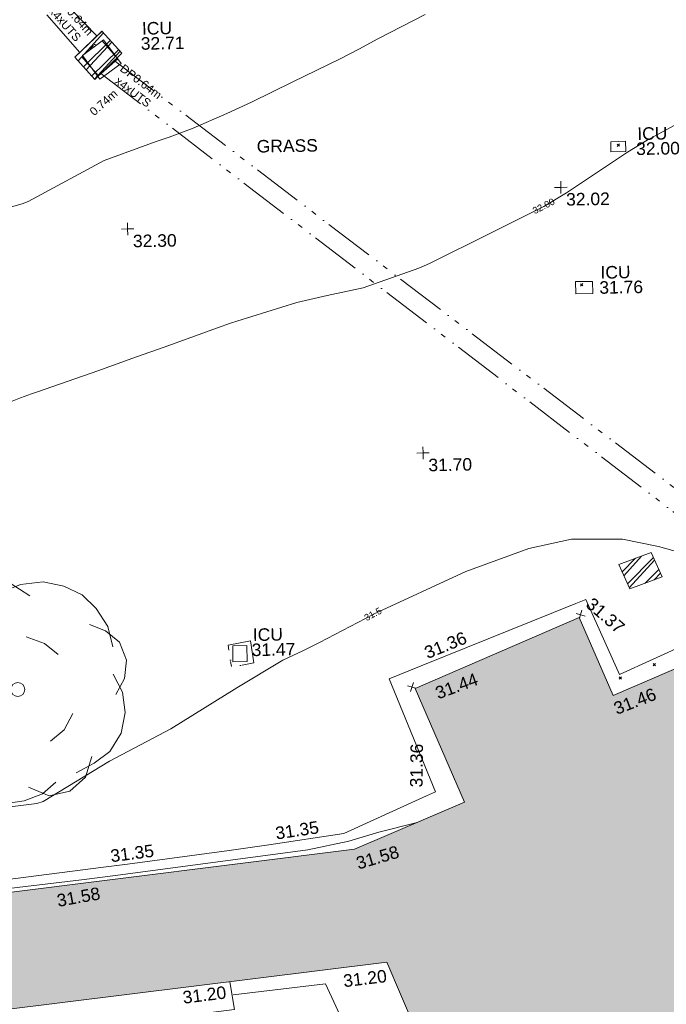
# Model space of a CAD drawing. Header units: millimetres. Extents: x -287732 to 520720, y -103372 to 287754.
# Tile 321 of 380: x 255160 to 274553, y 153300 to 182816. Entities that reach past the tile are written whole.
import ezdxf

# ---------------------------------------------------------------- set-up
doc = ezdxf.new("R2010")
doc.units = ezdxf.units.MM
for name, pattern in [('IMPORT-HIDDEN2 _3_', [4762.5, 3175, -1587.5]), ('IMPORT-UG_DRAINAGE_UNIDENTIFIED_QLB2 _2_', [2700, 1500, -300.0000000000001, 0, -250, 150, -300.0000000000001, 0, -200]), ('IMPORT-UG_ELEC_LV_QLB2 _2_', [2700, 1500, -300.0000000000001, 0, -250, 150, -300.0000000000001, 0, -200]), ('IMPORT-UG_ELEC_STREET LIGHTING_QLB2 _2_', [2700, 1500, -300.0000000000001, 0, -250, 150, -300.0000000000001, 0, -200]), ('IMPORT-UG_UNIDENTIFIED_QLA _2_', [2350, 1500, -300.0000000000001, 0, -50, 150, -300.0000000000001, 0, -50])]:
    doc.linetypes.add(name, pattern=pattern)
for name, color, linetype, lineweight, true_color in [('00_TOPO_BUILDING_OUTLINE', 5, 'Continuous', 9, 0x0000ff), ('00_TOPO_EAVE', 7, 'Continuous', 9, 0x666666), ('00_TOPO_LEVEL_SPOT', 7, 'Continuous', 9, 0x666666), ('00_TOPO_SERV_IC', 5, 'Continuous', 9, 0x0000ff), ('00_TOPO_TREE', 7, 'Continuous', 9, 0x666666), ('00_UAV_BUILDING_OUTLINE', 5, 'Continuous', 9, 0x0000ff), ('00_UAV_CONCRETE', 9, 'Continuous', 9, 0x808080), ('00_UAV_FENCE', 7, 'Continuous', 9, 0x264c2f), ('01_DTM_CONTOUR_MJR', 7, 'Continuous', 9, 0x7f3f00), ('01_DTM_CONTOUR_MNR', 7, 'Continuous', 9, 0xa5a552), ('01_DTM_CONTOUR_MNR_LABELS', 7, 'Continuous', 9, 0xa5a552), ('12333-PUM-2D-U-0001-C01 - Rev2_REVIT IMPORT_dwg', 7, 'Continuous', 9, 0x767676), ('A_RHA_Line', 7, 'Continuous', 9, 0x00a600), ('PUM-CHAMBER EXTENTS', 6, 'IMPORT-HIDDEN2 _3_', 9, 0xff00ff), ('PUM-ELECTRIC-LV-QLB2', 1, 'IMPORT-UG_ELEC_LV_QLB2 _2_', 9, 0xff0000), ('PUM-UNIDENTIFIED UTILITIES-QLA', 7, 'IMPORT-UG_UNIDENTIFIED_QLA _2_', 9, 0x52a500), ('PUM-UNIDENTIFIED-QLB2', 150, 'IMPORT-UG_DRAINAGE_UNIDENTIFIED_QLB2 _2_', 9, 0x007fff)]:
    doc.layers.add(name, color=color, linetype=linetype, lineweight=lineweight, true_color=true_color)
for name, color, linetype, lineweight in [('00_UAV_SURVEY_TEXT', 7, 'Continuous', 9), ('A_RHA_Detail', 7, 'Continuous', 9), ('GEN-TEXT', 7, 'Continuous', 9)]:
    doc.layers.add(name, color=color, linetype=linetype, lineweight=lineweight)
doc.styles.add('Arial_1', font='arial.ttf', dxfattribs={"height": 250})
doc.styles.add('Swis721 Lt BT_1', font='swissl.ttf', dxfattribs={"height": 200})
doc.styles.add('Swis721 Lt BT_2', font='swissl.ttf', dxfattribs={"height": 375})
pattern_1 = [(45, (-533641079.65, -725615854.3560001), (-265.1650429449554, 265.1650429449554), []), (45, (-533640902.873, -725615854.3560001), (-265.1650429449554, 265.1650429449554), [])]

# ---------------------------------------------------------------- blocks, each defined once
blk = doc.blocks.new('12333-PUM-2D-U-0001-C01 - Rev2_REVIT IMPORT_dwg_CONIFEROUS_TREE_2-2077536-Site Location Plan Proposed')
at = {"layer": '00_TOPO_TREE', "color": 254, "true_color": 0xcccccc, "flags": 128}
for points in [[(534157611.9131972, 725715526.7445059), (534157816.7312993, 725716209.4715128), (534158294.640204, 725716687.3804175), (534158977.3672107, 725716960.47122), (534159660.0942174, 725716892.1985193), (534160274.5485234, 725716482.5623153)], [(534159455.2761154, 725716619.1077168), (534160001.4577207, 725716823.9258188), (534160684.1847274, 725716892.1985193), (534161298.6390335, 725716755.6531181), (534161844.8206388, 725716482.5623153), (534162254.4568428, 725716072.9261112), (534162595.8203463, 725715526.7445059), (534162732.3657475, 725714912.2901999)], [(534156997.4588913, 725712727.5637784), (534156656.0953878, 725713342.0180844), (534156519.5499864, 725714024.7450912), (534156656.0953878, 725714775.7447985), (534157065.7315919, 725715390.1991044), (534157611.9131972, 725715799.8353084), (534158294.640204, 725716004.6534106)], [(534162049.6387409, 725715595.0172065), (534162527.5476456, 725715390.1991044), (534162937.1838497, 725715048.8356012), (534163142.0019516, 725714502.6539959), (534163073.729251, 725713956.4723905), (534162800.6384484, 725713478.5634856)], [(534160138.0031221, 725715253.6537032), (534160684.1847274, 725715048.8356012), (534161093.8209314, 725714707.4720979)], [(534162732.3657475, 725714093.0177919), (534163005.4565504, 725713546.8361864), (534163073.729251, 725712932.3818804), (534162937.1838497, 725712317.9275743), (534162595.8203463, 725711771.745969), (534162117.9114416, 725711430.3824657), (534161571.7298361, 725711157.2916628)], [(534158977.3672107, 725712659.2910777), (534158567.7310067, 725713205.4726831), (534158499.458306, 725713819.9269892)], [(534158362.9129046, 725711225.5643637), (534157680.1858979, 725711293.8370644), (534157134.0042925, 725711635.2005677), (534156792.6407892, 725712181.3821731), (534156724.3680885, 725712795.8364791), (534156929.1861904, 725713410.2907851)], [(534161503.4571354, 725712932.3818804), (534161230.3663328, 725712454.4729757), (534160820.7301287, 725712113.1094724)], [(534162049.6387409, 725711635.2005677), (534161844.8206388, 725711020.7462615), (534161366.9117341, 725710611.1100575), (534160752.4574281, 725710474.5646561), (534160138.0031221, 725710747.6554588)], [(534160957.2755302, 725710884.2008603), (534160547.6393262, 725710542.8373568), (534160001.4577207, 725710338.0192548), (534159455.2761154, 725710269.7465541), (534158909.09451, 725710338.0192548), (534158362.9129046, 725710611.1100575), (534157953.2767006, 725710952.4735608), (534157680.1858979, 725711430.3824657)]]:
    blk.add_lwpolyline(points, dxfattribs=at)
at = {"layer": '00_TOPO_TREE', "color": 254, "true_color": 0xcccccc}
blk.add_circle((534159864.9123194, 725713683.3815879), 210.6141091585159, dxfattribs=at)
blk = doc.blocks.new('12333-PUM-2D-U-0001-C01 - Rev2_REVIT IMPORT_dwg_MM-2077200-Site Location Plan Proposed')
at = {"layer": '00_TOPO_LEVEL_SPOT', "color": 254, "true_color": 0xcccccc, "flags": 128}
for points in [[(0, -500.0000000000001), (0, 0), (-500.0000000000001, 0)], [(500.0000000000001, 0), (0, 0), (0, 500.0000000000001)]]:
    blk.add_lwpolyline(points, dxfattribs=at)
blk = doc.blocks.new('12333-PUM-2D-U-0001-C01 - Rev2_REVIT IMPORT_dwg_MSL_Eaves_SYM_1-V113-Site Location Plan Proposed')
at = {"layer": '00_TOPO_EAVE', "color": 254, "true_color": 0xcccccc}
for p, q in [((356.5791934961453, -116.0873754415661), (-356.5791934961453, 116.0873754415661)), ((-83.96194573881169, -257.9012815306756), (116.0873754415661, 356.5791934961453))]:
    blk.add_line(p, q, dxfattribs=at)
blk = doc.blocks.new('12333-PUM-2D-U-0001-C01 - Rev2_REVIT IMPORT_dwg_MSL_Eaves_SYM_1-V114-Site Location Plan Proposed')
at = {"layer": '00_TOPO_EAVE', "color": 254, "true_color": 0xcccccc}
for p, q in [((300.9474441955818, -97.97598844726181), (-356.5791934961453, 116.0873754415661)), ((-116.0873754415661, -356.5791934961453), (116.0873754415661, 356.5791934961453))]:
    blk.add_line(p, q, dxfattribs=at)
blk = doc.blocks.new('12333-PUM-2D-U-0001-C01 - Rev2_REVIT IMPORT_dwg_MGS62954_T2_Galway_ITM_3d_Rev1-2077680-Site Location Plan Proposed')
at = {"layer": '00_TOPO_SERV_IC', "color": 254, "true_color": 0xcccccc, "flags": 128}
for points in [[(534162778.9425733, 725733109.4730054), (534162131.9425718, 725732647.6272489), (534162643.0996643, 725731931.5469669), (534163290.0996656, 725732393.3927234)], [(534177930.8221174, 725729791.4118266), (534177933.8199528, 725729485.4795809), (534178375.8200398, 725729489.8107474), (534178372.8222044, 725729795.7429932)], [(534176803.3445185, 725725615.8782437), (534176803.3445185, 725725254.2127861), (534177311.5034363, 725725254.2127861), (534177311.5034363, 725725615.8782437)], [(534166756.4149877, 725714877.396355), (534166756.4149877, 725714401.4000937), (534166331.5137456, 725714401.4000937), (534166331.5137456, 725714877.396355)]]:
    blk.add_lwpolyline(points, close=True, dxfattribs=at)
at = {"layer": '00_UAV_CONCRETE', "color": 254, "true_color": 0xcccccc, "flags": 128}
for points in [[(534142460.2860349, 725706180.5911027), (534144649.7365001, 725706366.5035001), (534147421.5926425, 725706780.0647986), (534147712.7365, 725706823.5035001), (534150473.7365001, 725707079.5035001), (534152398.8947772, 725707250.3223387), (534153685.7365, 725707364.5035002), (534156827.7365, 725707725.5035001), (534157370.1543209, 725707780.1613629), (534159695.7365, 725708014.5035002), (534162342.0597467, 725708307.840371), (534163060.7365, 725708387.5035001), (534166115.7365001, 725708743.5035), (534167306.9330432, 725708898.3659644), (534169561.7365, 725709191.5035001), (534172061.3170592, 725710279.7256448), (534172338.7365, 725710400.5035001), (534171004.7365, 725713804.5035001), (534171976.9859737, 725714177.5264883), (534176645.1815869, 725715968.5732563), (534176944.7365002, 725716083.5035001), (534177912.1740001, 725713819.9735), (534179947.6335289, 725714699.563902)], [(534166162.5775, 725704421.4755001), (534168940.5775, 725704697.4755), (534169836.8831728, 725702679.2270051)]]:
    blk.add_lwpolyline(points, dxfattribs=at)
at = {"layer": '00_UAV_FENCE', "color": 254, "true_color": 0xcccccc, "flags": 128}
blk.add_lwpolyline([(534166073.3082046, 725704812.5274345), (534166191.3205001, 725703979.8485003), (534163713.3205001, 725703715.8485004), (534162491.9847619, 725703580.3922774), (534161522.3205001, 725703472.8485003), (534159069.3205002, 725703160.8485003), (534157529.7324787, 725702971.0203252), (534156425.3205003, 725702834.8485003), (534153262.3205001, 725702504.8485003), (534152560.355023, 725702420.1881882), (534150219.3205001, 725702137.8485003), (534147592.6745143, 725701855.6604245), (534147017.3205001, 725701793.8485003), (534144718.532526, 725701467.9484724)], dxfattribs=at)
at = {"layer": '01_DTM_CONTOUR_MJR', "color": 254, "true_color": 0xcccccc, "flags": 128}
blk.add_lwpolyline([(534172430.0000002, 725733701.4892476), (534171002.9483284, 725732992.9483284), (534170430.0000002, 725732695.8333334), (534169857.0516717, 725732420), (534168430.0000002, 725731753.1778607), (534167178.8317757, 725731168.8317757), (534166430.0000002, 725730834.2857145), (534165413.5820896, 725730420.0000001), (534164694.6531102, 725730155.34689), (534164299.0312734, 725730039.8092303), (534162728.9824412, 725729498.3943306), (534160565.3075871, 725728374.897471), (534160430.0000002, 725728301.6176472), (534160250, 725728240), (534158430.0000002, 725727755.1648353)], dxfattribs=at)
at = {"layer": '01_DTM_CONTOUR_MNR', "color": 254, "true_color": 0xcccccc, "flags": 128}
for points in [[(534180178.692153, 725730420.0000001), (534179029.0874525, 725729820.9125476), (534178430.0000002, 725729467.8877681), (534176578.7522613, 725728280.4123316), (534175889.2865157, 725727888.5950153), (534175829.0140846, 725727854.3427231), (534173910.405933, 725726939.5940673), (534172816.3380283, 725726420.0000001), (534172430.0000002, 725726238.6799502), (534172110.7909605, 725726100.7909606), (534170430.0000002, 725725545.4681649), (534169345.2046784, 725725335.2046784), (534168430.0000002, 725725134.2857144), (534166621.5492958, 725724611.5492958), (534166430.0000002, 725724549.1666667), (534166044.2857143, 725724420), (534164430.0000002, 725723867.6190478), (534163598.1818182, 725723588.1818181), (534162430.0000002, 725723192.3509934), (534160608.5003318, 725722598.500332), (534160430.0000002, 725722537.0588237), (534160101.1711712, 725722420.0000001), (534158430.0000002, 725721794.7659178)], [(534180791.9582233, 725717147.045799), (534179152.7428527, 725717637.2369797), (534178078.5773613, 725717868.1013595), (534176543.4870421, 725717899.2947483), (534175262.2249225, 725717644.140909), (534173363.0666974, 725716982.9061638), (534170574.6566817, 725715755.0868319), (534170555.4357261, 725715745.3784345), (534168938.8500001, 725714928.8500001), (534168430.0000002, 725714688.0907878), (534167830.6116208, 725714420.0000001), (534166430.0000002, 725713620.6006006), (534164430.0000002, 725712420.0000001), (534162576.1095709, 725711485.3625869), (534160567.576589, 725710313.8097051), (534160378.9253504, 725710251.3836913), (534158617.0275134, 725710065.0895219)], [(534153281.1322987, 725706932.8506868), (534154910.0185739, 725707170.6867732), (534155874.9164742, 725707293.390388), (534159318.3213354, 725707705.484519), (534160410.7102004, 725707818.8846524), (534161679.9941323, 725707944.836817), (534162698.6009492, 725708053.1034412), (534168477.9025186, 725708727.4579655), (534169714.0840862, 725708963.6889988), (534170615.0201145, 725709221.9649565), (534171775.3061981, 725709488.9200642)]]:
    blk.add_lwpolyline(points, dxfattribs=at)
at = {"xscale": 0.375, "yscale": 0.375, "zscale": 0.375}
for name, p in [('12333-PUM-2D-U-0001-C01 - Rev2_REVIT IMPORT_dwg_MM-2077200-Site Location Plan Proposed', (534176410.0000001, 725728450)), ('12333-PUM-2D-U-0001-C01 - Rev2_REVIT IMPORT_dwg_MM-2077200-Site Location Plan Proposed', (534163399.1477477, 725727428.6463192)), ('12333-PUM-2D-U-0001-C01 - Rev2_REVIT IMPORT_dwg_MM-2077200-Site Location Plan Proposed', (534172141.215309, 725720559.9977493)), ('12333-PUM-2D-U-0001-C01 - Rev2_REVIT IMPORT_dwg_MSL_Eaves_SYM_1-V113-Site Location Plan Proposed', (534176778.174, 725715627.9735)), ('12333-PUM-2D-U-0001-C01 - Rev2_REVIT IMPORT_dwg_MSL_Eaves_SYM_1-V114-Site Location Plan Proposed', (534171686.1740001, 725713547.9735001))]:
    blk.add_blockref(name, p, dxfattribs=at)
blk.add_blockref('12333-PUM-2D-U-0001-C01 - Rev2_REVIT IMPORT_dwg_CONIFEROUS_TREE_2-2077536-Site Location Plan Proposed', (0, 0))
at = {"layer": '00_TOPO_BUILDING_OUTLINE', "color": 251, "true_color": 0x666666, "char_height": 375, "width": 1495.902363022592, "attachment_point": 1, "line_spacing_factor": 1.005061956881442, "style": 'Swis721 Lt BT_2'}
for s, insert, rotation in [('31.44', (534172343.1335986, 725713519.1498357), 19.21291671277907), ('31.46', (534177683.8328264, 725712957.9747685), 20.295358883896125), ('31.58', (534169883.0248296, 725708468.46255), 15.3754777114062), ('31.58', (534160899.2164657, 725707515.1961718), 9.109794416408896)]:
    blk.add_mtext(s, dxfattribs=dict(at, insert=insert, rotation=rotation))
at = {"layer": '00_TOPO_LEVEL_SPOT', "char_height": 375, "width": 1495.902363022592, "attachment_point": 1, "line_spacing_factor": 1.005061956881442, "style": 'Swis721 Lt BT_2'}
for s, insert in [('32.02', (534176562.8269378, 725728273.0039226)), ('32.30', (534163551.9269378, 725727251.6039225)), ('31.70', (534172294.0269378, 725720383.0039228))]:
    blk.add_mtext(s, dxfattribs=dict(at, insert=insert))
at = {"layer": '00_TOPO_SERV_IC', "color": 251, "true_color": 0x666666, "char_height": 375, "attachment_point": 1, "line_spacing_factor": 1.005061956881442, "style": 'Swis721 Lt BT_2'}
for s, insert, width in [('ICU', (534163932.6096122, 725733619.7363499), 1021.012723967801), ('32.71', (534163890.5446912, 725733167.7941521), 1495.902363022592), ('ICU', (534178732.0376602, 725730204.8720212), 1021.012723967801), ('32.00', (534178689.9727393, 725729752.9298234), 1495.902363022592), ('ICU', (534177554.8956152, 725726065.789379), 1021.012723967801), ('31.76', (534177512.8306941, 725725613.847181), 1495.902363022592), ('ICU', (534166940.4445078, 725715387.6363499), 1021.012723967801), ('31.47', (534166898.3795868, 725714935.6941521), 1495.902363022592)]:
    blk.add_mtext(s, dxfattribs=dict(at, insert=insert, width=width))
at = {"layer": '00_UAV_BUILDING_OUTLINE', "color": 251, "true_color": 0x666666, "char_height": 375, "width": 1495.902363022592, "attachment_point": 1, "line_spacing_factor": 1.005061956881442, "style": 'Swis721 Lt BT_2'}
for insert, rotation in [((534169452.8655234, 725704960.6904743), 5.922783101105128), ((534164628.6324903, 725704549.262293), 6.075068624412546)]:
    blk.add_mtext('31.20', dxfattribs=dict(at, insert=insert, rotation=rotation))
at = {"layer": '00_UAV_CONCRETE', "color": 251, "true_color": 0x666666, "char_height": 375, "width": 1495.902363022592, "attachment_point": 1, "line_spacing_factor": 1.005061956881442, "style": 'Swis721 Lt BT_2'}
for s, insert, rotation in [('31.37', (534177162.2474491, 725716169.5589746), 318.02670809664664), ('31.36', (534172032.99999, 725714729.4456804), 20.9903114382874), ('31.36', (534171573.7532074, 725710544.3647479), 88.29323897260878), ('31.35', (534167491.0013219, 725709421.6930448), 7.407239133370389), ('31.35', (534162535.1696028, 725708827.8989719), 6.414257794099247)]:
    blk.add_mtext(s, dxfattribs=dict(at, insert=insert, rotation=rotation))
at = {"layer": '00_UAV_SURVEY_TEXT', "color": 251, "true_color": 0x666666, "insert": (534167312.8000001, 725730025.6296079), "char_height": 375, "width": 2018.280965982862, "attachment_point": 1, "line_spacing_factor": 1.005061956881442, "style": 'Swis721 Lt BT_2'}
blk.add_mtext('GRASS', dxfattribs=at)
at = {"layer": '01_DTM_CONTOUR_MNR_LABELS', "color": 251, "true_color": 0x666666, "char_height": 200, "attachment_point": 2, "line_spacing_factor": 1.005061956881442, "style": 'Swis721 Lt BT_1'}
for s, insert, width, rotation in [('32.00', (534175841.4241275, 725727988.3332694), 797.8007824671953, 25.776057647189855), ('31.5', (534170508.1046435, 725715845.4101913), 620.5117196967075, 26.79808616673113)]:
    blk.add_mtext(s, dxfattribs=dict(at, insert=insert, width=width, rotation=rotation))
blk = doc.blocks.new('12333-PUM-2D-U-0001-C01 - Rev2_REVIT IMPORT_dwg-1620468-Site Location Plan Proposed')
at = {"layer": 'PUM-CHAMBER EXTENTS', "true_color": 0xffaaff}
h = blk.add_hatch(dxfattribs=at)
h.set_pattern_fill('FP_3', color=211, style=0, pattern_type=2)
h.set_pattern_definition(pattern_1)
h.paths.add_polyline_path([(521409.3501528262, 116070.6438213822), (522234.3501528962, 116842.6438213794), (521653.3501528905, 117521.6438213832), (520828.3501529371, 116749.6438213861), (520877.2531840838, 116692.4920861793)])
h = blk.add_hatch(dxfattribs=at)
h.set_pattern_fill('FP_3', color=211, style=0, pattern_type=2)
h.set_pattern_definition(pattern_1)
h.paths.add_polyline_path([(537187.3501528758, 100520.6438213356), (538162.3501528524, 100865.6438213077), (537848.3501528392, 101604.6438212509), (536873.3501528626, 101259.6438212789)])
at = {"layer": 'GEN-TEXT', "color": 253, "true_color": 0xaaaaaa}
for p, q in [((537040.9948137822, 113794.2884822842), (537111.7054919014, 113864.9991604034)), ((537111.7054919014, 113794.2884822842), (537040.9948137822, 113864.9991604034)), ((535868.9948138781, 109627.2884822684), (535939.7054919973, 109697.9991603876)), ((535939.7054919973, 109627.2884822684), (535868.9948138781, 109697.9991603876)), ((537849.9948137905, 98203.28848226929), (537920.7054919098, 98273.9991603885)), ((537920.7054919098, 98203.28848226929), (537849.9948137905, 98273.9991603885)), ((536819.994813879, 97826.2884822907), (536890.7054919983, 97896.9991604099)), ((536890.7054919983, 97826.2884822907), (536819.994813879, 97896.9991604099))]:
    blk.add_line(p, q, dxfattribs=at)
at = {"layer": 'PUM-CHAMBER EXTENTS', "color": 211, "linetype": 'Continuous', "true_color": 0xffaaff, "flags": 128}
for points in [[(521653.3501528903, 117521.6438213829), (520828.3501529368, 116749.6438213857), (521409.350152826, 116070.643821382), (522234.3501528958, 116842.6438213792)], [(538162.3501528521, 100865.6438213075), (537187.3501528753, 100520.6438213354), (536873.3501528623, 101259.6438212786), (537848.350152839, 101604.6438212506)]]:
    blk.add_lwpolyline(points, close=True, dxfattribs=at)
at = {"layer": 'PUM-UNIDENTIFIED UTILITIES-QLA', "color": 9, "true_color": 0xc5e1aa, "flags": 128}
for points in [[(521523.3501528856, 116175.6438213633), (522119.3501529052, 116676.6438212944), (521616.3501528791, 117276.6438213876), (521020.3501528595, 116775.6438214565)], [(525872.3501529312, 98503.64382134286), (525784.3501528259, 99167.6438213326), (525115.3501528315, 99047.64382133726), (525203.3501529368, 98383.64382111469)]]:
    blk.add_lwpolyline(points, close=True, dxfattribs=at)
at = {"layer": 'PUM-UNIDENTIFIED-QLB2', "color": 141, "true_color": 0xaad4ff}
for p, q in [((522003.1511664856, 116626.2976183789), (542793.3501529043, 100197.6438213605)), ((521596.9563509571, 116246.1977425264), (542153.3501528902, 99943.64382128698))]:
    blk.add_line(p, q, dxfattribs=at)
at = {"layer": 'PUM-UNIDENTIFIED-QLB2', "color": 141, "true_color": 0xaad4ff, "flags": 128}
for points in [[(520978.4183497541, 116890.0712734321), (519551.3501529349, 118561.6438213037), (537213.4740187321, 128372.5138956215)], [(521501.4400583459, 117379.492799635), (520751.3501528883, 118171.6438212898), (537545.4008581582, 127781.2538795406)]]:
    blk.add_lwpolyline(points, dxfattribs=at)
blk.add_blockref('12333-PUM-2D-U-0001-C01 - Rev2_REVIT IMPORT_dwg_MGS62954_T2_Galway_ITM_3d_Rev1-2077680-Site Location Plan Proposed', (-533641079.6498471, -725615854.3561786))
at = {"layer": 'PUM-ELECTRIC-LV-QLB2', "insert": (521581.7553188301, 115472.6612317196), "char_height": 250, "width": 1160.025439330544, "attachment_point": 2, "rotation": 40.51287981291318, "line_spacing_factor": 0.9417779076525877, "style": 'Arial_1'}
blk.add_mtext('0.74m', dxfattribs=at)
at = {"layer": 'PUM-UNIDENTIFIED-QLB2', "char_height": 250, "width": 1738.507782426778, "attachment_point": 2, "line_spacing_factor": 0.9417779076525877, "style": 'Arial_1'}
for insert, rotation in [((520941.6560646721, 118084.2208628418), 310.4883118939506), ((522874.6190206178, 116082.5123759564), 321.5833013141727)]:
    blk.add_mtext('DP0.64m\\Px4xUTS', dxfattribs=dict(at, insert=insert, rotation=rotation))

msp = doc.modelspace()

# ---------------------------------------------------------------- hatches: boundary and pattern name
at = {"layer": 'A_RHA_Detail', "true_color": 0xc0c0c0}
h = msp.add_hatch(color=9, dxfattribs=at)
h.paths.add_polyline_path([(-80880.60083809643, -68502.79057078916), (-80400.865924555, -68483.41509113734), (-80400.865924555, -62984.64684185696), (-24474.85765177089, -63009.32043784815), (-24456.14471271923, -50840.30023858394), (-36622.55041039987, -50831.65104353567), (-36622.55041039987, -44228.57792613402), (-50959.0526582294, -44218.38599194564), (-50959.0526582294, -42573.78171514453), (-54563.9325804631, -42571.21897729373), (-54565.69773352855, -45054.17447474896), (-92408.82109321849, -45027.27149621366), (-92411.78875845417, -49201.74309222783), (-100061.9988811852, -49201.74309222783), (-100052.2214449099, -64852.82557838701), (-86120.90825229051, -64852.82557838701), (-86092.1662649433, -62957.90041523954), (-84861.10047608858, -62957.90041523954), (-84854.79052929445, -68240.109737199), (-80870.60226892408, -68240.10973722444)])
h.paths.add_polyline_path([(-137238.9269902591, -68461.9384092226), (-132719.7426408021, -68433.0633692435), (-132847.0731201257, -62850.04282283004), (-130454.6837966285, -62916.63108078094), (-130498.2830220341, -61355.85393642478), (-117581.136331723, -61423.42893438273), (-117492.3908565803, -49183.91309190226), (-125136.5200282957, -49178.47881952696), (-125133.572703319, -45032.61887136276), (-163007.1824077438, -45005.6942194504), (-163007.1824076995, -44090.2963411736), (-163123.8521269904, -44090.21339942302), (-163122.6389897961, -42383.75184302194), (-166563.8543419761, -42383.75184298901), (-166565.034908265, -44044.39824208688), (-193158.4656786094, -44025.49275805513), (-193195.152889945, -62863.65652504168), (-137269.7106414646, -62916.63108078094), (-137254.3708868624, -65679.90523788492)])
h.paths.add_polyline_path([(120310.9497607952, -32334.28230164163), (120312.4652266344, -31610.73011961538), (133451.2244789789, -31638.24899384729), (133469.2230092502, -19717.98315780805), (121295.7536929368, -19692.48606430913), (121319.8434528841, -8190.941560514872), (112277.0825930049, -8172.001674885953), (112263.1770823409, -14811.1234547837), (78285.85310969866, -14739.95861438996), (78292.82277619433, -8167.077575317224), (75241.99098605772, -8160.673431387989), (69355.76844233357, -8152.931592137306), (69353.6659720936, -9156.74635762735), (68372.60878945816, -9154.691552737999), (68372.60878945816, -13705.52853215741), (69333.7233474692, -13707.54156770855), (69325.07112547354, -16249.53369228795), (66623.4489111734, -16249.53369228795), (66619.79243935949, -17995.29925530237), (65989.07757494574, -17995.2992552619), (65985.44262772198, -19730.78799483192), (57152.23993377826, -19712.28702421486), (57127.42535098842, -31559.89463417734), (70277.87165424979, -31587.43801817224), (70277.87165431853, -32271.7414715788), (78263.96947909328, -32285.12944888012), (78266.62661740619, -31019.79372153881), (112335.8856506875, -31091.15111860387), (112335.8856506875, -32317.57330553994), (119781.4233959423, -32333.17321913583)])
h.paths.add_polyline_path([(7503.717409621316, -1791.439263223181), (15482.43097392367, -674.0213231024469), (15484.0826588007, 148.1327206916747), (56188.28042539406, 205.5276654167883), (56155.84326007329, 14338.3166313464), (18016.62665935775, 14236.48149539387), (17967.9025208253, 34313.18372071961), (21727.10644863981, 34324.0692624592), (21708.90974962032, 40608.10218321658), (18009.66447159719, 40608.10218321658), (17995.54603706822, 45483.75063442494), (9770.084204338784, 45420.6329473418), (3966.213879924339, 45446.76585222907), (3984.771235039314, 14176.56786832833), (1023.062455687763, 14176.56786837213), (-276.5134647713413, 14190.52623461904), (-231.6790044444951, 5968.135265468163), (-226.4491536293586, 193.7444677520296), (553.0869992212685, 183.4716499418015), (7477.609307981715, 143.2867586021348), (7488.638446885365, -674.0213231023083)])
h.paths.add_polyline_path([(77755.59663317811, 53.47451145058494), (77729.51881611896, 1699.844979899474), (94464.47132486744, 1659.976083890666), (94606.37913471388, 17991.390236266), (88810.4190114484, 18015.03260816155), (88799.89418497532, 14436.74271609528), (69413.88950349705, 14457.8773889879), (69377.35724448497, 99.62816357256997), (75241.99098605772, 67.32134432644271)])
h.paths.add_polyline_path([(61252.12079701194, 46453.95617366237), (105774.7348988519, 46472.68783506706), (105768.2642198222, 61852.61234306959), (92285.13876309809, 61852.61234306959), (92308.59670399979, 65784.30757140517), (96107.4668000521, 65767.60445243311), (96059.68081117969, 75209.20847378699), (101084.8427276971, 75071.88872764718), (104988.0046543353, 74765.36560406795), (108403.6894220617, 74363.8408943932), (112009.2703903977, 73787.25420861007), (115645.3524815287, 73049.69667206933), (116890.8108051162, 72761.69136252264), (120208.9929833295, 71893.18353872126), (120865.241739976, 71703.68484519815), (124135.6329506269, 70669.67317906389), (127435.6253142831, 69480.50055823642), (127820.4368670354, 69394.93141813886), (128274.3081769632, 69331.69585753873), (128731.8791144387, 69306.66104516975), (129189.9401488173, 69320.00258290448), (129645.2782985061, 69371.62688826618), (130094.6997111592, 69461.17185603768), (130535.0520071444, 69588.00939074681), (130963.246434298, 69751.24981927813), (131376.2795165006, 69949.74812590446), (131771.2541232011, 70182.11198903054), (132162.5575600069, 70460.5404660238), (132496.0921583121, 70741.69081113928), (132820.871367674, 71064.98072578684), (133117.4593294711, 71414.31364272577), (133383.77568926, 71787.23923950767), (133616.5473239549, 72178.5372844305), (133817.1647262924, 72590.54524898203), (133982.6025969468, 73017.89547513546), (134111.7005086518, 73457.59040801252), (134203.5529320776, 73906.54590458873), (134257.5155883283, 74361.61286216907), (134272.5462649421, 74819.5993153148), (134250.5259875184, 75277.29281745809), (134189.6227572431, 75731.48297747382), (134090.9274700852, 76178.98397757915), (133955.1324028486, 76616.65691993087), (133783.1900598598, 77041.43184345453), (133576.3064937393, 77450.32925647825), (133335.932843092, 77840.48103920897), (133063.7551572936, 78209.15055532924), (132761.6825665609, 78553.75185442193), (132431.8338935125, 78871.8678050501), (132076.5227905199, 79161.26705197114), (131698.2415080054, 79419.91966861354), (131299.6434187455, 79646.01139197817), (131093.5942456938, 79746.34209763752), (132146.0467355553, 83110.22226145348), (122787.7632953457, 86282.54285518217), (121604.3555412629, 82800.3591886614), (117095.9864227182, 83870.84033785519), (116841.9598400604, 83526.35449572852), (116120.5435466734, 91221.93611972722), (110237.7341284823, 91274.27491021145), (110194.3680786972, 90435.39030214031), (104988.0046543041, 90486.49901390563), (104973.2761846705, 94309.82427956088), (103746.1314668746, 94309.8242795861), (103839.9937121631, 122852.1474271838), (96365.09202306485, 122931.9599470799), (96350.3400238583, 123952.4168585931), (104555.5505249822, 123902.1925226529), (104607.3234458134, 120248.5396156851), (125502.5015002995, 120134.1933400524), (125662.0200253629, 137657.3796882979), (114479.5865733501, 137699.2256881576), (114382.306264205, 129149.9458158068), (104644.159003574, 129187.9975073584), (104577.9931702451, 126217.3903144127), (101184.4926406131, 126159.1566967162), (101264.6166812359, 135959.2655565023), (89967.23178808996, 135988.8856164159), (89927.63362986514, 125823.6463181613), (93630.53562302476, 125840.7948842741), (93580.65688892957, 122931.9599470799), (88697.38835376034, 122904.7310126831), (88679.3898954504, 95739.09143775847), (86378.25848996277, 95739.09143775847), (86378.18187189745, 96178.1008337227), (83279.50743284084, 96200.92083327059), (83273.62493422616, 95735.74732133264), (70169.67509619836, 95733.22421950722), (70166.26842742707, 96272.07409347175), (66674.99731294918, 96257.14073655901), (66654.74538556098, 95755.71092136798), (65784.77231079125, 95755.71092136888), (65887.65094984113, 117470.630565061), (53473.3427162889, 117487.9046429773), (53434.44066309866, 98570.46349063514), (40649.41626916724, 98570.46349063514), (40610.16711559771, 94406.01479078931), (38853.82372868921, 94410.36303440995), (38848.65589191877, 89463.65332729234), (40612.46601912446, 89518.45976927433), (40665.38257362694, 86257.73741128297), (38372.19584460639, 86305.72309285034), (38369.79374539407, 76901.0507917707), (50937.9512507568, 76944.40198294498), (50922.88567286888, 74598.78180889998), (56484.9061132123, 74588.85093771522), (56484.9061132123, 75194.85181995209), (92465.4037153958, 75233.0258166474), (92645.92783662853, 71766.64845094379), (89810.55521366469, 69362.83965827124), (85313.16173974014, 69360.94750420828), (85313.16173974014, 66907.4050808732), (75210.14498263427, 66903.15451589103), (75210.14498263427, 63815.70944550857), (70819.40014309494, 63815.70999200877), (70819.21601505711, 64253.35708059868), (69456.83415683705, 64253.35708059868), (69455.7195737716, 66901.99623166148), (61303.32856759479, 66898.5668068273), (61304.56054988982, 63970.32021231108), (70500.41048208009, 63970.32021219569), (70500.4088543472, 61852.59006207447), (61245.6438848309, 61848.69637488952), (61252.03558504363, 46656.49344428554)])
h.paths.add_polyline_path([(-17153.16561239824, 48569.32684293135), (-17153.16561224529, 60770.38083685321), (-29362.88357759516, 60774.70428694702), (-29362.88357759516, 67399.20394580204), (-43507.24466814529, 67405.01911303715), (-43488.5313307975, 69093.07334175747), (-45766.41866231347, 69109.32868388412), (-45794.3462003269, 67405.01911303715), (-47272.11273194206, 67404.2124544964), (-47272.44887633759, 66454.91798908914), (-86004.56386332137, 66468.63299519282), (-86006.66970787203, 60521.58362721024), (-92662.87722510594, 60521.58362721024), (-92665.2138765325, 50184.35611932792), (-79752.0168396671, 50179.78309939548), (-79752.016597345, 48591.4932381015), (-17157.7163123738, 48569.32845417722)])
h.paths.add_polyline_path([(-201056.4185878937, 48628.75479108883), (-138377.9751621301, 48634.64535779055), (-138377.9751621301, 50133.28201003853), (-125467.710581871, 50134.49626164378), (-125468.6909603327, 60566.1903686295), (-132186.8595614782, 60565.86652591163), (-132187.4203588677, 66533.0197876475), (-170643.3098734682, 66805.61809689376), (-170643.3098732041, 67738.78475848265), (-200340.0100486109, 67488.93693764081), (-200348.7171487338, 60827.78025104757), (-201057.5650552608, 60827.71357558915), (-201056.6510294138, 51102.04313372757)])
h.paths.add_polyline_path([(-240051.5126725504, 54769.19491160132), (-239444.490259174, 54811.10754483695), (-239186.5396223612, 54841.92927608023), (-238764.8191577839, 54940.98166103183), (-238382.4735933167, 55122.46891388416), (-237990.3402229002, 55354.87497234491), (-237269.2031023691, 55936.21515020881), (-237032.4836384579, 56225.56611516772), (-236793.0039602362, 56569.31473944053), (-236554.5880578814, 57004.26389721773), (-236432.7219585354, 57267.46508908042), (-236300.081527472, 57753.26238983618), (-236250.7285154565, 58017.17885684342), (-236235.6490609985, 58516.21786804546), (-236233.2538429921, 58987.85640053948), (-236213.7029795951, 59823.48083769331), (-236363.8287855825, 59820.86038205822), (-236634.0279869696, 60698.06075827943), (-236391.9547756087, 61432.19726339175), (-236225.4740089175, 61435.10319600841), (-236201.6036569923, 62637.68779596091), (-232563.5271750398, 62639.28734435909), (-232563.5271750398, 63049.03842404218), (-232732.1945866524, 63049.15302218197), (-232860.1521277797, 63457.95890274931), (-232731.606808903, 63914.24862697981), (-232560.8209656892, 63914.24862697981), (-232515.1276847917, 70598.00033009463), (-240628.6947849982, 70598.85496273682), (-240629.7923196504, 72350.98321577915), (-246412.6011212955, 72347.36085933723), (-246412.6011212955, 70616.45923936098), (-254449.5805725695, 70618.60952619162), (-254454.637144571, 70754.06491720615), (-254469.7140363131, 73191.66276250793), (-263883.2532625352, 73267.83063688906), (-263902.4181505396, 68260.74348553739), (-263714.8217520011, 68259.82096572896), (-263552.9672900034, 67819.65434396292), (-263719.0883117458, 67392.2068408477), (-263913.6298699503, 67392.20684284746), (-263956.7001913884, 58633.76423459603), (-260181.1963171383, 58611.22607638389), (-260192.3146983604, 56354.25111579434), (-257184.684388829, 56339.46086021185), (-257213.4419957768, 57092.93866021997), (-257338.5163846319, 57093.27331223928), (-257471.0109294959, 57531.74572308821), (-257338.5163845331, 58062.22513696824), (-257203.4956297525, 58064.06881289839), (-257173.5751889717, 58598.54056692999), (-256478.2273617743, 58575.27357994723), (-256478.2273617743, 58788.51859473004), (-256013.0091299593, 58911.92701534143), (-255397.0786664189, 58780.99767617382), (-255397.0786664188, 58595.982422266), (-243809.885361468, 58585.92793201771), (-243805.3570672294, 58352.04527760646), (-243740.939469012, 57884.52572680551), (-243619.0830608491, 57421.84877545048), (-243424.3877545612, 56943.65915412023), (-243247.1437899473, 56608.24157713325), (-243003.0710579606, 56249.99021479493), (-242732.2093200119, 55932.75703082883), (-242371.7230178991, 55603.12658811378), (-242141.255125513, 55424.88676767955), (-241804.9643037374, 55216.88439822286), (-241529.4640827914, 55077.02869055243), (-241100.6275144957, 54917.18295003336), (-240836.2134980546, 54840.82833176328), (-240453.4486195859, 54788.60784130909), (-240218.9578693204, 54777.28227442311)])
h.paths.add_polyline_path([(40276.69022552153, 59895.36417752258), (40328.62676029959, 69196.9439153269), (36588.99968785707, 69217.8245910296), (36619.46637569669, 74674.25962428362), (32264.36460078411, 74687.02318924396), (32233.48293867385, 69156.26826306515), (11916.69390495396, 69269.70959686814), (11966.66200111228, 78218.75165974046), (29087.509017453, 78123.15526808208), (29143.44567205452, 88141.1370047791), (15719.348796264, 88216.09212953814), (15732.60379610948, 90589.9978889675), (4594.294101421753, 90652.19003489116), (4525.129359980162, 78265.12250449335), (10096.76365553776, 78234.01258731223), (10077.43887221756, 74773.03821910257), (4547.641142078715, 74803.91453678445), (4465.579974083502, 60107.1600234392), (19125.89094760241, 60025.30234268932), (19139.86249374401, 62527.53804644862), (31738.59196305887, 62457.19146404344), (31724.55430858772, 59943.11609815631), (38369.79364225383, 59906.01157293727)])
h.paths.add_polyline_path([(-246083.0241259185, 72334.29150213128), (-246083.0594797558, 72334.30275087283), (-246208.2905500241, 72334.29150213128)])
h.paths.add_polyline_path([(-114575.3004830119, 112178.0758695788), (-114575.3246435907, 112178.0758695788), (-114707.2752166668, 115801.5811617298)])
h.paths.add_polyline_path([(-154699.9178765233, 101760.4080976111), (-114382.050333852, 101776.0542914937), (-114382.050333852, 106926.9360164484), (-113755.641395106, 106927.1792101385), (-113757.5507412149, 111847.2721531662), (-114431.6837526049, 111847.2721531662), (-114431.8097758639, 112178.0758695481), (-114575.3004830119, 112178.0758695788), (-114578.9984943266, 121707.2390833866), (-123056.9849702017, 121707.2390833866), (-123068.8201032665, 156452.7036899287), (-119381.2340625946, 156454.1348067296), (-119381.2340625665, 160165.8597952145), (-115501.031452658, 160167.3662801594), (-115503.3750945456, 166206.5793118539), (-132411.7987151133, 166599.6604729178), (-132411.8243278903, 166665.6603411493), (-135275.0124468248, 166664.5490317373), (-135275.0124468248, 166628.1883101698), (-135911.3205076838, 166628.1944502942), (-135911.3479256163, 166352.1604668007), (-152521.1633846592, 166345.7146753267), (-152518.3680955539, 159142.6836790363), (-150699.3133726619, 159117.9265656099), (-150758.5477087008, 122560.691203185), (-151059.2005266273, 122560.691203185), (-151061.0981347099, 121302.4374932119), (-154138.3148337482, 121372.6012653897), (-154138.3148337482, 121865.1834517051), (-154704.3888425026, 121867.2611370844), (-154688.5451973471, 119352.3937021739), (-154745.5933227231, 119352.3715636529), (-154745.5763474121, 118722.1532660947), (-160794.1544526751, 118748.7442832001), (-160794.1544526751, 119410.5425977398), (-163852.1622693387, 119422.408321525), (-163855.0715294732, 118762.2003111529), (-167568.6765459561, 118778.5256058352), (-166634.6619849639, 124395.1277019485), (-166930.050559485, 124500.0918161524), (-167568.6765459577, 124707.6250903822), (-168028.2173235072, 124841.3808647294), (-168630.5006276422, 124991.3056740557), (-169238.2056069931, 125117.4693074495), (-169850.3952285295, 125219.6772876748), (-170466.1255403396, 125297.7720169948), (-171089.11025998, 125351.8553033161), (-171704.4065937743, 125381.1774255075), (-172325.0479971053, 125386.3595015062), (-172782.2248668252, 125374.5832362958), (-173401.7764235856, 125337.4554476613), (-174109.844898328, 125263.4341236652), (-174634.1213722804, 125190.4100126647), (-175245.0145766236, 125080.719099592), (-176047.1958093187, 124895.7675260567), (-176665.4852587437, 124724.7228134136), (-177045.3001228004, 124609.1129151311), (-177631.5127792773, 124405.2077276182), (-176665.4852586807, 118818.5158794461), (-177558.9402083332, 118822.4435768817), (-177662.2853368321, 125263.4341236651), (-176365.3912351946, 126542.9270807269), (-159462.2970490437, 126319.910391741), (-157057.7396790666, 128609.0850976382), (-157060.6673204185, 136153.1661957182), (-158638.8016610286, 137740.2441626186), (-159352.3735831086, 137740.2441626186), (-161634.4140634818, 140201.1078539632), (-168727.9404945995, 140256.8191146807), (-171035.0401161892, 137942.8847305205), (-174184.1459014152, 137942.8847305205), (-176460.1167434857, 140292.2858551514), (-177341.6856934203, 140292.2858551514), (-177341.7113613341, 140358.4281613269), (-183428.5803825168, 140356.0660244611), (-185921.6385985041, 137917.4639994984), (-185921.6385985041, 131757.3091155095), (-186906.8767412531, 131756.9267733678), (-187725.3914540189, 130809.9989183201), (-187724.058890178, 127376.1828148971), (-186481.0281350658, 126304.5577463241), (-186479.4846754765, 122327.2959175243), (-185176.2828158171, 121059.4673825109), (-180304.1129154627, 121059.4673824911), (-180304.1136492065, 118802.0484409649), (-193555.3706955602, 118802.0484409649), (-193555.368699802, 133117.8341649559), (-192593.6442938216, 133118.2073819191), (-192593.6442938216, 134200.8158367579), (-192224.6284783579, 134200.9592041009), (-192225.5653014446, 136615.0101267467), (-192595.0012460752, 136615.0101267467), (-192595.4357332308, 137734.4745165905), (-193589.2709668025, 137734.4746851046), (-193589.2685988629, 147474.570583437), (-193163.2062206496, 147492.8644732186), (-192765.7252967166, 147531.087133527), (-192359.9383250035, 147589.5931622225), (-192199.8207947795, 147616.5827294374), (-191882.7548926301, 147682.9245600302), (-191568.5380070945, 147761.6632019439), (-191257.654638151, 147852.677242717), (-190828.6072909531, 148002.2045655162), (-190647.7999969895, 148070.9514233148), (-190349.7690789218, 148197.8750094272), (-190056.9509284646, 148336.4013817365), (-189769.797051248, 148486.3169427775), (-189405.3590254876, 148698.0567944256), (-189132.906026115, 148873.2749095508), (-188867.542109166, 149059.0543929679), (-188609.6764469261, 149255.1087866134), (-188354.9814055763, 149465.3525772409), (-188079.6339208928, 149713.879248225), (-187884.9836199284, 149901.8220103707), (-187545.928247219, 150265.8040604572), (-187446.29984479, 150378.3960832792), (-187241.3270201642, 150629.2310214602), (-187046.3599558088, 150887.9197697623), (-186861.6992771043, 151154.0634500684), (-186546.1373636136, 151669.829875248), (-186524.4196769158, 151707.0632450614), (-163675.2898318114, 151669.829875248), (-163687.5843045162, 148134.07679455), (-157303.6541541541, 148136.492106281), (-157303.6541541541, 155759.91501608), (-157557.4317586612, 155765.0384228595), (-157555.9168973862, 166678.0466575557), (-187009.2021991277, 166699.7464767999), (-187013.0952111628, 162054.4009359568), (-188707.17754695, 162044.5925187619), (-188705.9961892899, 155021.5333641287), (-188737.9999316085, 154650.5326604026), (-188799.0133969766, 154283.1866125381), (-188857.2045401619, 154035.4341107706), (-188966.1106131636, 153679.3368924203), (-189102.6200311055, 153332.8820747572), (-189265.8911675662, 152998.2056672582), (-189454.9174011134, 152677.371060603), (-189645.2484685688, 152421.3220123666), (-189916.9563410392, 152104.2450531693), (-190212.7041973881, 151809.4634871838), (-190530.6686598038, 151538.7947471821), (-190868.8893671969, 151293.9075915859), (-191225.281078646, 151076.3118324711), (-191597.6465194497, 150887.3490191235), (-192092.8415776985, 150682.5621956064), (-192519.2468154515, 150561.8451365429), (-192903.8930791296, 150482.240889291), (-193187.215491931, 150440.8868273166), (-193594.1866364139, 150407.1257787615), (-193594.5952989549, 151459.9895227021), (-205369.2399268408, 151455.4201247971), (-205354.4523517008, 113350.0822379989), (-207187.1580384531, 113349.3710182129), (-207184.3024929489, 105991.0636522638), (-205312.8748221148, 105991.1901500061), (-205311.2362476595, 101769.6553082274), (-175488.6451201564, 101781.2285901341), (-175488.6451201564, 110889.6985621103), (-154703.4627663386, 110897.5679794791), (-154700.2792295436, 102691.5597281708)])
h.paths.add_polyline_path([(193735.9435693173, 113047.8274774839), (208865.0938716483, 114991.0266430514), (208976.1154123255, 114126.6471160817), (216447.8967332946, 115086.3281915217), (216038.7305308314, 118271.9702413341), (232648.5073383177, 120405.3421626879), (233425.993615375, 114352.0734369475), (240632.2017567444, 115277.6440988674), (239854.8412683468, 121329.9334727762), (256406.8682407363, 123455.8879629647), (257091.7572256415, 118089.1198988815), (264572.2871227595, 119040.8180953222), (261877.8350555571, 138524.7609215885), (259178.7147038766, 138221.6086035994), (259197.3483655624, 137439.0084132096), (254686.1480587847, 136897.0007612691), (255412.6810205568, 131314.8303176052), (240852.7447969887, 129522.4514056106), (239771.0426543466, 137918.8519126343), (240649.5822431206, 138010.1984551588), (240062.3063116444, 142776.6750342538), (239165.7694642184, 142685.0143484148), (237630.9646614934, 151018.3171732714), (266172.8791088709, 154560.7889781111), (271297.1876944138, 142612.4006970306), (276531.7397502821, 144861.098714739), (274941.5029779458, 148527.9037281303), (302074.5307653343, 160134.9084326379), (300215.9323773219, 164320.1841173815), (301528.1613272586, 164907.0997989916), (300405.1237791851, 167477.8916353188), (299016.6944531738, 166945.7181824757), (295626.7488506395, 174518.754428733), (294333.0289184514, 177537.1551681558), (287288.8475947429, 174518.754428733), (289427.6893504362, 169661.0163463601), (272956.7816584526, 162557.1203578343), (271943.2187787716, 164897.4305293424), (267016.3118217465, 162764.0369715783), (268502.3094164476, 159357.0430143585), (265200.4029574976, 157946.4096681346), (226856.416695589, 153146.7821792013), (227510.3041274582, 148852.0205334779), (228280.9873165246, 141179.0007483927), (227302.3544112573, 141050.281300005), (227895.3788235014, 136433.1758633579), (228748.5501749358, 136523.8855003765), (229602.3077302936, 128023.7667641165), (217691.2359889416, 126493.8999679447), (217642.3600127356, 126874.433267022), (215138.5007311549, 126552.8357430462), (215194.9980427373, 126112.965074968), (215015.6132226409, 126089.924757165), (214840.9672575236, 127449.66446064), (192258.7012018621, 124549.1816390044), (193486.3576426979, 114991.0266430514)])
h.paths.add_polyline_path([(-78076.24187439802, 117605.5188722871), (-78076.23951902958, 117610.0871211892), (-78070.318122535, 129485.7330792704), (-74723.15926543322, 129478.385255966), (-74723.15926543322, 125435.7860624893), (-48015.64546086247, 125380.0246061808), (-47996.55031653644, 135872.5822179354), (-61198.15919578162, 135901.5630078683), (-74714.72264144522, 135923.5088764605), (-74723.6287602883, 131865.2975510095), (-78070.318122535, 131872.642169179), (-78062.97909487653, 149549.7689430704), (-58292.26570492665, 149541.5607197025), (-58292.26570491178, 148946.2407608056), (-37707.70924046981, 148937.6946533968), (-37703.30827430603, 159740.0672041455), (-44148.26955755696, 159742.7429641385), (-44148.26955755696, 162961.3319174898), (-49829.95437583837, 162961.3319174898), (-49830.92144130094, 160632.0129326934), (-78494.09026625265, 160643.9130440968), (-78494.09026625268, 161615.1537738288), (-78739.225852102, 161615.2555472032), (-78691.7919454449, 168187.9195488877), (-90844.57645036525, 168126.8149079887), (-90962.52567694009, 152686.7636277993), (-89064.97866809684, 152685.9758215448), (-89079.54115380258, 117610.0871211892), (-78374.80218507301, 117605.6428258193)])
h.paths.add_polyline_path([(69254.82576126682, 129235.9722870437), (69259.97086178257, 136167.789247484), (86068.0992678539, 136131.0235193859), (86008.66431381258, 164703.3084147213), (58789.63167882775, 164723.511581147), (58789.63167882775, 170119.2062865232), (54460.1632489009, 170122.4198087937), (54457.21717773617, 166153.279245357), (47042.2151650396, 166158.7829869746), (47041.10931533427, 164668.9097040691), (39173.27935198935, 164674.7495545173), (39172.83712618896, 164078.9539098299), (17014.87910992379, 164095.4005254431), (17002.38841206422, 147267.1142245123), (12659.63471563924, 147267.1142245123), (12653.60087534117, 139137.9291796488), (17031.41608901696, 139134.6797717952), (17024.5879174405, 129935.3194463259), (39191.34773726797, 129918.8662983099), (39191.34773726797, 129258.2867272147), (69014.0340609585, 129236.1510132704)])
h.paths.add_polyline_path([(39265.62356917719, 139467.8223435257), (33050.91021530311, 139484.1586867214), (33087.56357182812, 153427.9220784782), (39277.60130889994, 153411.6505991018), (39277.60130890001, 152830.3127277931), (43058.29603858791, 152820.3745823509), (43024.83899408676, 140092.5601633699), (39267.2657899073, 140092.5601633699)])
h.paths.add_polyline_path([(1979.548949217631, 189123.2414339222), (18699.10403225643, 189180.0465563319), (18678.46874730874, 195253.6675675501), (24349.02704561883, 195272.9334348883), (24334.96888372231, 199550.7690688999), (28829.78348974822, 199566.0403168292), (28798.3577216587, 208815.6446464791), (24334.949615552, 208806.151404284), (24333.90624841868, 209113.2475694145), (16811.59093053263, 209087.6903002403), (16806.58456499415, 208843.5909093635), (6772.293057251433, 208809.4991440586), (6797.166076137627, 201488.5780549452), (-8471.058649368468, 201436.7038490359), (-8471.058649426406, 200429.0172028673), (-11856.09020770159, 200417.5164702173), (-11823.72827009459, 190892.3684138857), (-7614.729360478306, 190906.6685966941), (-7614.729360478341, 190170.8290169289), (-4608.619189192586, 190169.2993656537), (-4608.238782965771, 190916.8832264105), (1973.379031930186, 190939.2444180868), (1977.122761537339, 189837.3456693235)])
h.paths.add_polyline_path([(-20506.22133143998, 190640.0286460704), (-20122.28942212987, 206347.1214480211), (-41550.34215551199, 207015.2557957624), (-41462.26177903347, 210449.6195896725), (-31391.41053372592, 210152.0276719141), (-31078.64493155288, 223862.5743669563), (-44305.08575743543, 224230.7972280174), (-44490.79956591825, 211865.5542346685), (-47510.12209648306, 211942.9901385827), (-47722.57925071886, 203659.0205614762), (-47076.06680548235, 203635.3001465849), (-47175.4684425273, 199531.9403872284), (-46801.21126120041, 199520.4703269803), (-46873.68175963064, 195478.5899481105), (-44600.40472248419, 195425.2559779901), (-44685.88459507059, 192243.2795180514), (-38073.99929115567, 192135.6564362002), (-38104.39995468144, 191126.972250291), (-21537.79264466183, 190668.5723412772)])
h.paths.add_polyline_path([(16801.02360973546, 195961.500137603), (9656.615133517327, 196015.1086063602), (9643.838150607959, 199513.9922857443), (11631.77992468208, 199485.8321209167), (11631.7920940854, 203322.2460456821), (16806.58456511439, 203391.4855728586), (16801.0407710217, 195984.4293109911)])
h.paths.add_polyline_path([(122084.9264926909, 200536.2570557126), (122088.1805162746, 206386.1947929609), (125211.1061638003, 206386.1947929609), (125211.1162733, 206645.8932837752), (126202.7098976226, 206645.8932838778), (126203.0204769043, 207041.0477229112), (130401.4034741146, 206979.0758390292), (130444.2691124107, 209883.280297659), (126202.8383603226, 209945.8832030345), (126203.0204769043, 214624.1281189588), (127364.791950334, 214624.1281190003), (127365.2106673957, 225380.2058567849), (126159.8599207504, 225380.2527798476), (126207.4133336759, 241475.3410923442), (119482.5411291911, 241495.8747898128), (119479.2041949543, 246182.0096278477), (109943.9121324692, 246175.2196735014), (109953.2702601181, 233033.381429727), (115000.5285021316, 233033.3814296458), (114999.579292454, 208653.4991933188), (112026.3032630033, 208653.4991933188), (112024.3519988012, 200538.6761891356), (122024.6079402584, 200536.2715596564)])
h.paths.add_polyline_path([(30087.05071580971, 200986.75440713), (38030.67179071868, 201028.6865660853), (38030.67179071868, 202922.9731660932), (38109.89531492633, 202923.3913649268), (38067.25569096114, 208827.6066631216), (38013.35839378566, 208827.6672237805), (38012.38630971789, 209012.5383931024), (30044.90685988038, 208970.480297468), (30076.83023715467, 202922.9203834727)])
h.paths.add_polyline_path([(195986.2599417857, 205661.5722736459), (202896.8751332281, 206052.0074670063), (202676.8862551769, 209945.7611691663), (195766.2710618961, 209555.3259759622)])
h.paths.add_polyline_path([(-91652.40581580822, 206392.6172135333), (-79454.24421187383, 206432.5105635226), (-79629.29258199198, 238245.6998510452), (-68904.21147484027, 238215.095164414), (-68918.55832832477, 246312.9061543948), (-68918.56040493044, 246314.0782553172), (-68756.515268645, 246312.9061543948), (-68755.20581930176, 246638.9786699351), (-79620.07671794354, 246651.3624133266), (-79606.5628449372, 247343.5411849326), (-82154.50636787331, 247318.0695596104), (-82154.50636787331, 247488.1275895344), (-91640.64698348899, 247472.5371040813), (-91638.72040628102, 246846.4753752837), (-131470.3702759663, 246641.42150215), (-131470.3702759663, 250159.5419305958), (-142857.1087886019, 250176.7939677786), (-142864.0554935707, 246220.0701029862), (-165118.8027587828, 246272.3986783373), (-165040.0492656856, 253907.936045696), (-178677.4727934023, 253929.5079730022), (-178699.5521575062, 238176.7234097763), (-138599.3373496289, 238209.4781454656), (-138548.4479938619, 206627.5237025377), (-126646.6702863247, 206572.2299428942), (-126666.6805510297, 234825.8818836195), (-124962.7180531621, 234825.9534805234), (-124969.0241559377, 234688.4891474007), (-91595.61129713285, 234664.3133306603), (-91650.87307429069, 207155.5994723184)])
h.paths.add_polyline_path([(142123.7078574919, 209113.5383730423), (152768.4446292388, 209127.3137314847), (152745.2992288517, 227012.63380935), (142100.5623961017, 226998.8584508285), (142121.8067345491, 210582.5602643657)])
h.paths.add_polyline_path([(168998.8561129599, 209274.9592350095), (169026.8416078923, 226860.3446540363), (161686.6780314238, 226876.6646907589), (161647.6783165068, 209291.3037608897), (168846.6177107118, 209275.2977201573)])
h.paths.add_polyline_path([(49761.46820719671, 218476.5678095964), (49794.00484360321, 223316.1680811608), (41274.07755982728, 223363.4010619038), (41273.58999769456, 223290.8795634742), (32187.30576796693, 223351.9666549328), (32202.10532419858, 225553.2987454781), (20081.83724695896, 225634.7833114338), (20035.26675877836, 218707.7438801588), (31566.33951793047, 218630.2204881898), (31566.12891731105, 218598.8950898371), (49750.1971391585, 218476.6435849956)])
h.paths.add_polyline_path([(162361.9830851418, 234154.05208666), (162366.6425722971, 241589.9129272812), (135261.102696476, 241630.986197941), (135249.088870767, 234197.8735112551), (160249.0277027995, 234157.4671671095)])
h.paths.add_polyline_path([(176458.8604389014, 246709.5724700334), (176516.2484477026, 252173.1529804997), (168884.2833866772, 252253.3171281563), (168934.86529241, 257068.9279575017), (164355.0504715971, 257117.0331241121), (164296.1746742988, 251511.808811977), (164416.8965511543, 251510.5407811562), (164367.8024342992, 246836.573754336), (171460.1142273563, 246762.0779818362)])

# ---------------------------------------------------------------- linework, layer by layer
at = {"layer": 'A_RHA_Line', "color": 7}
for p, q in [((289427.6893504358, 169661.0163466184), (272956.7816583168, 162557.1203579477)), ((271943.2187787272, 164897.4305293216), (267016.3118217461, 162764.0369716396)), ((272956.7816583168, 162557.1203579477), (271943.2187787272, 164897.4305293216)), ((267016.3118217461, 162764.0369716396), (268502.30941646, 159357.0430144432)), ((268502.30941646, 159357.0430144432), (265200.4029574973, 157946.4096681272)), ((265200.4029574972, 157946.4096681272), (226856.4166955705, 153146.7821791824)), ((237630.9646614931, 151018.3171732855), (266172.8791088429, 154560.7889782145)), ((266172.8791088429, 154560.7889782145), (271297.1876943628, 142612.4006970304))]:
    msp.add_line(p, q, dxfattribs=at)

# ---------------------------------------------------------------- block references
at = {"layer": '12333-PUM-2D-U-0001-C01 - Rev2_REVIT IMPORT_dwg', "color": 254, "linetype": 'IMPORT-UG_ELEC_STREET LIGHTING_QLB2 _2_', "true_color": 0xffd4d4, "rotation": 0.9999999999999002}
msp.add_blockref('12333-PUM-2D-U-0001-C01 - Rev2_REVIT IMPORT_dwg-1620468-Site Location Plan Proposed', (-261895.0770586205, 55869.5817132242), dxfattribs=at)

doc.saveas('drawing.dxf')
